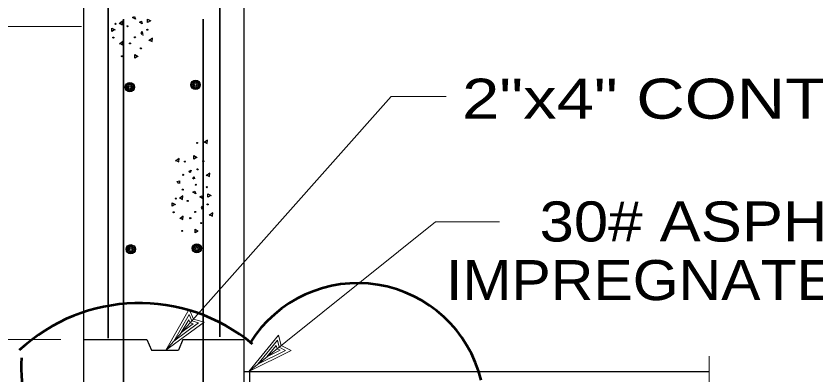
# Model space of a CAD drawing. Extents: x -28.1 to 13.9, y -16.1 to 13.9.
# Drawn here: x -22.908 to -20.417, y 3.278 to 4.395 of the extents above; entities that cross this region are included whole.
import ezdxf
from ezdxf.enums import TextEntityAlignment as Align

# ---------------------------------------------------------------- set-up
doc = ezdxf.new("R2010")
doc.units = 0
doc.header["$LTSCALE"] = 0.05
doc.layers.add('1', color=7, linetype='Continuous', lineweight=13)
doc.layers.add('2', color=7, linetype='Continuous', lineweight=13)

msp = doc.modelspace()

# ---------------------------------------------------------------- linework, layer by layer
at = {"layer": '1', "lineweight": 25}
for p, q in [((-22.19704, 2.64469), (-22.19704, 10.70469)), ((-22.69704, 2.64269), (-22.69704, 10.64469)), ((-22.69704, 3.38569), (-22.50004, 3.38569)), ((-22.50004, 3.38569), (-22.48604, 3.35269)), ((-22.38804, 3.38569), (-22.40204, 3.35269)), ((-22.38804, 3.38569), (-22.19704, 3.38569)), ((-22.48604, 3.35269), (-22.40204, 3.35269)), ((-22.19704, 3.28569), (-20.74704, 3.28569)), ((-22.17904, 3.02269), (-22.17904, 3.28569))]:
    msp.add_line(p, q, dxfattribs=at)
at = {"layer": '1', "lineweight": 35}
for p, q in [((-22.62104, 3.38969), (-22.62104, 10.54969)), ((-22.27304, 3.39469), (-22.27304, 10.54969)), ((-22.57304, 2.37769), (-22.57304, 4.38569)), ((-22.32504, 2.34269), (-22.32504, 4.38569))]:
    msp.add_line(p, q, dxfattribs=at)
at = {"layer": '1'}
for p, q in [((-22.70404, 4.36269), (-24.04304, 4.36269)), ((-21.73904, 4.14369), (-21.56704, 4.14369)), ((-22.41604, 3.38069), (-22.36904, 3.46369)), ((-22.36904, 3.46369), (-22.36004, 3.44369)), ((-22.44104, 3.35269), (-22.32204, 3.43969)), ((-22.39304, 3.40769), (-22.37004, 3.44769)), ((-22.37004, 3.44769), (-22.36504, 3.43769)), ((-22.36004, 3.44369), (-22.33904, 3.43769)), ((-22.41604, 3.38069), (-22.33904, 3.43769)), ((-22.39304, 3.40769), (-22.35604, 3.43469)), ((-22.36504, 3.43769), (-22.35604, 3.43469)), ((-22.18304, 3.28569), (-22.09004, 3.39969)), ((-22.76904, 3.38569), (-24.07904, 3.38569)), ((-22.15404, 3.30869), (-22.09304, 3.38369)), ((-22.12604, 3.33169), (-22.09704, 3.36769)), ((-22.09704, 3.36769), (-22.09404, 3.35669)), ((-22.09304, 3.38369), (-22.08804, 3.36169)), ((-22.18304, 3.28569), (-22.05104, 3.35169)), ((-22.15404, 3.30869), (-22.06804, 3.35169)), ((-22.12604, 3.33169), (-22.08504, 3.35269)), ((-22.09404, 3.35669), (-22.08504, 3.35269)), ((-22.08804, 3.36169), (-22.06804, 3.35169)), ((-20.74704, 3.22469), (-20.74704, 3.33369))]:
    msp.add_line(p, q, dxfattribs=at)
for points in [[(-21.73904, 4.14369), (-22.44104, 3.35269), (-22.36904, 3.48069)], [(-22.18304, 3.28569), (-21.60104, 3.75269), (-21.40104, 3.75269)], [(-22.36904, 3.48069), (-22.35504, 3.44969), (-22.32204, 3.43969)], [(-22.09004, 3.39969), (-22.08204, 3.36669), (-22.05104, 3.35169)]]:
    msp.add_lwpolyline(points, dxfattribs=at)
at = {"layer": '1', "lineweight": 25}
for centre, radius in [((-22.55357, 4.17341), 0.01445), ((-22.34857, 4.18041), 0.01445), ((-22.34857, 4.18041), 0.01121), ((-22.34857, 4.18041), 0.00822), ((-22.55357, 4.17341), 0.01121), ((-22.55357, 4.17341), 0.00822), ((-22.55357, 4.17341), 0.00415), ((-22.34857, 4.18041), 0.00415), ((-22.55057, 3.66741), 0.01445), ((-22.55057, 3.66741), 0.01121), ((-22.55057, 3.66741), 0.00822), ((-22.55057, 3.66741), 0.00415), ((-22.34457, 3.67041), 0.01445), ((-22.34457, 3.67041), 0.01121), ((-22.34457, 3.67041), 0.00822), ((-22.34457, 3.67041), 0.00415)]:
    msp.add_circle(centre, radius, dxfattribs=at)
at = {"layer": '1', "lineweight": 53}
for centre, radius, start, end in [((-21.84293, 3.16628), 0.39543, 13.59077, 148.07844), ((-22.52369, 2.94818), 0.5511, 50.18655, 132.86192), ((-22.45079, 3.29486), 0.44133, 175.57741, 250.17102)]:
    msp.add_arc(centre, radius, start, end, dxfattribs=at)
at = {"layer": '2', "lineweight": 25}
msp.add_line((-22.40104, 3.87269), (-22.40604, 3.87869), dxfattribs=at)
for points in [[(-22.53604, 4.38569), (-22.54504, 4.39069), (-22.53904, 4.39369)], [(-22.51504, 4.37069), (-22.52304, 4.37569), (-22.51704, 4.37869)], [(-22.34804, 3.84069), (-22.35704, 3.84569), (-22.35104, 3.84869)], [(-22.32704, 3.82569), (-22.33504, 3.83069), (-22.32904, 3.83369)]]:
    msp.add_lwpolyline(points, close=True, dxfattribs=at)
for points in [[(-22.48904, 4.37969), (-22.49804, 4.37469), (-22.49804, 4.38569), (-22.48804, 4.37969)], [(-22.58704, 4.37269), (-22.57704, 4.36769), (-22.57604, 4.37869), (-22.58704, 4.37069)], [(-22.60104, 4.35169), (-22.61004, 4.34669), (-22.61004, 4.35769), (-22.59904, 4.35169)], [(-22.51504, 4.33769), (-22.51804, 4.34269), (-22.51504, 4.34669), (-22.51304, 4.33469)], [(-22.58604, 4.31069), (-22.57604, 4.30569), (-22.57504, 4.31569), (-22.58604, 4.30769)], [(-22.49404, 4.32069), (-22.48404, 4.31569), (-22.48304, 4.32569), (-22.49404, 4.31769)], [(-22.53004, 4.26869), (-22.53804, 4.26369), (-22.53804, 4.27469), (-22.52804, 4.26869)], [(-22.32204, 4.00269), (-22.31204, 3.99769), (-22.31104, 4.00769), (-22.32204, 4.00069)], [(-22.41104, 3.94569), (-22.40104, 3.94069), (-22.40004, 3.95069), (-22.41104, 3.94269)], [(-22.34604, 3.95369), (-22.35404, 3.94869), (-22.35404, 3.95969), (-22.34404, 3.95369)], [(-22.36604, 3.90569), (-22.36804, 3.91069), (-22.36204, 3.91369), (-22.36504, 3.90569)], [(-22.35304, 3.88569), (-22.35704, 3.88869), (-22.35304, 3.89369), (-22.35204, 3.88669)], [(-22.31504, 3.89969), (-22.30504, 3.89469), (-22.30404, 3.90469), (-22.31504, 3.89669)], [(-22.40604, 3.87869), (-22.39904, 3.88069), (-22.39904, 3.87269)], [(-22.30104, 3.83469), (-22.31004, 3.82969), (-22.31004, 3.84069), (-22.30004, 3.83469)], [(-22.41304, 3.80669), (-22.42204, 3.80169), (-22.42204, 3.81269), (-22.41104, 3.80669)], [(-22.39904, 3.82769), (-22.38904, 3.82269), (-22.38804, 3.83369), (-22.39904, 3.82569)], [(-22.32704, 3.79269), (-22.33004, 3.79769), (-22.32704, 3.80169), (-22.32504, 3.78969)], [(-22.39804, 3.76569), (-22.38804, 3.76069), (-22.38704, 3.77069), (-22.39804, 3.76269)], [(-22.30604, 3.77569), (-22.29604, 3.77069), (-22.29504, 3.78069), (-22.30604, 3.77269)], [(-22.34204, 3.72369), (-22.35004, 3.71869), (-22.35004, 3.72969), (-22.34004, 3.72369)]]:
    msp.add_lwpolyline(points, dxfattribs=at)
for centre in [(-22.59817, 4.37069), (-22.56117, 4.36319), (-22.49892, 4.35219), (-22.60492, 4.32794), (-22.55292, 4.30944), (-22.53767, 4.32869), (-22.51917, 4.29419), (-22.57817, 4.26969), (-22.34392, 3.99919), (-22.38167, 3.94094), (-22.32442, 3.94194), (-22.34217, 3.91669), (-22.38742, 3.89969), (-22.34792, 3.86869), (-22.31342, 3.86119), (-22.38842, 3.85344), (-22.41017, 3.82569), (-22.37317, 3.81819), (-22.31092, 3.80719), (-22.41692, 3.78294), (-22.36492, 3.76444), (-22.34967, 3.78369), (-22.33117, 3.74919), (-22.39017, 3.72469)]:
    msp.add_circle(centre, 0.00162, dxfattribs=at)

# ---------------------------------------------------------------- texts
at = {"layer": '1', "width": 1.25}
msp.add_text('2"x4" CONT. KEY', height=0.125, dxfattribs=at).set_placement((-19.84838, 4.07469), align=Align.RIGHT)
at = {"layer": '1', "width": 1.15}
msp.add_text('30# ASPHALT', height=0.125, dxfattribs=at).set_placement((-21.27604, 3.69169))
at = {"layer": '1', "width": 1.1}
msp.add_text('IMPREGNATED FELT', height=0.125, dxfattribs=at).set_placement((-20.64342, 3.50869), align=Align.CENTER)

doc.saveas('drawing.dxf')
